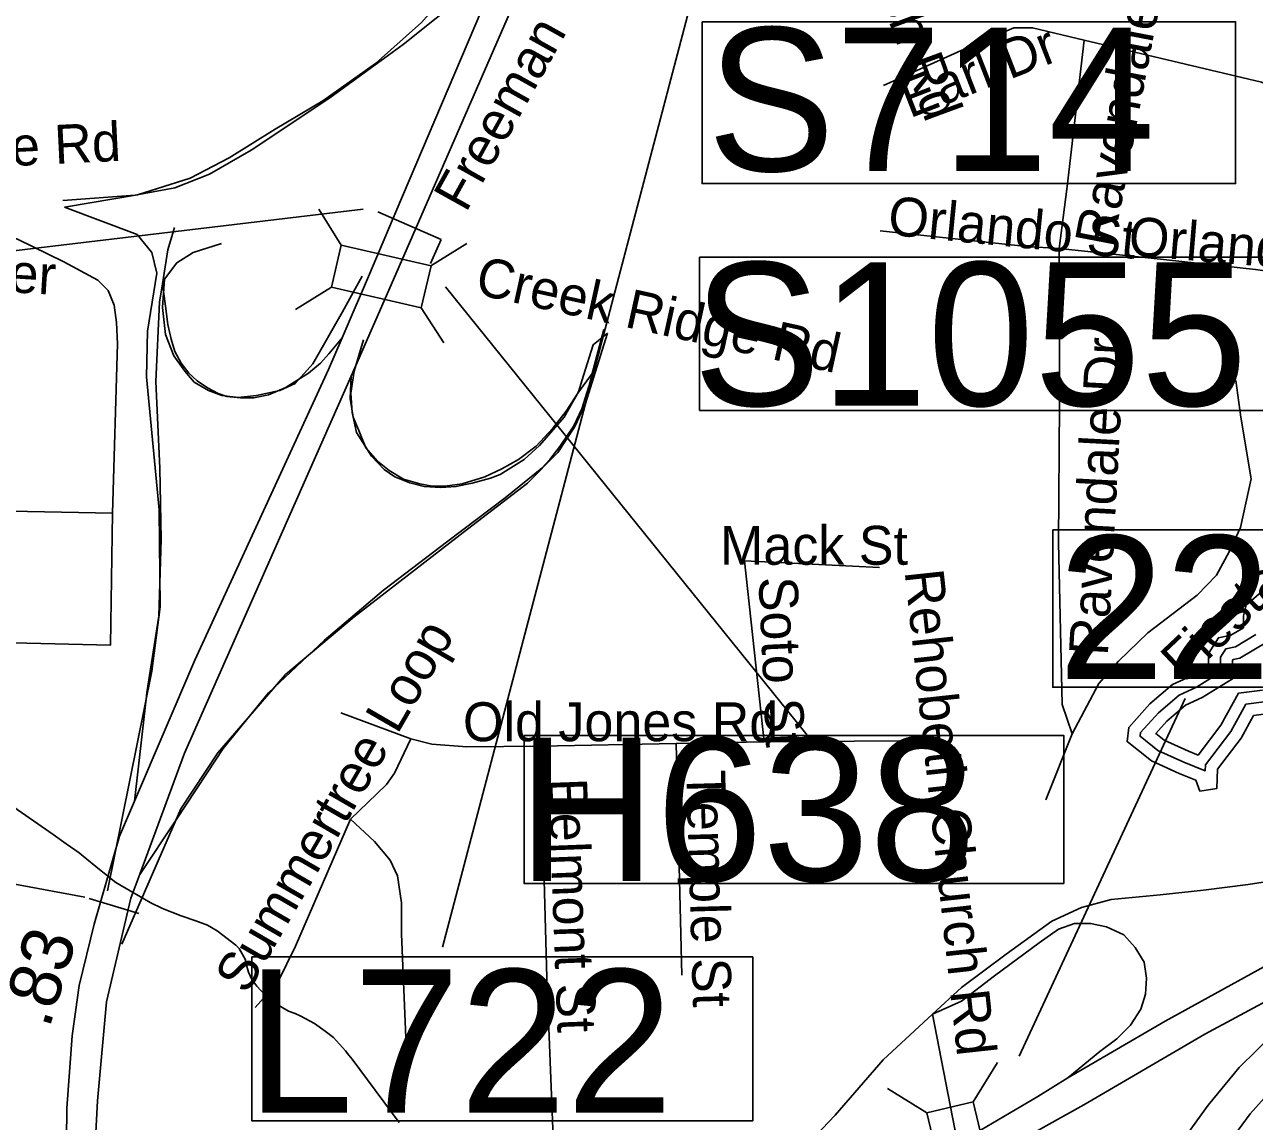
# Model space of a CAD drawing. Extents: x 1662474 to 1856135, y 779280 to 917889.
# Drawn here: x 1755580 to 1758582, y 828029 to 830706 of the extents above; entities that cross this region are included whole.
import ezdxf

# ---------------------------------------------------------------- set-up
doc = ezdxf.new("R2010")
doc.units = 0
for name, color, linetype in [('Exist Hydrographic Buffer Line', 7, 'Continuous'), ('Exist Hydrographic Misc Water Feature', 7, 'Continuous'), ('Exist Hydrographic Pond Over 1500 Sq Ft', 7, 'Continuous'), ('Exist Road Non-System Structure Non-Sys NCDOT Attributed CELL', 7, 'Continuous'), ('Exist Road Non-System Structure Non-Sys NCDOT Number Label', 7, 'Continuous'), ('Exist Road Non-System Type 51', 7, 'Continuous'), ('Exist Road Non-System Type 51 Label', 7, 'Continuous'), ('Exist Road Primary Interstate Divided Center Attributed', 7, 'Continuous'), ('Exist Road Primary Interstate Ramp 1 Lane Attributed', 7, 'Continuous'), ('Exist Road Primary Interstate Service Attributed', 7, 'Continuous'), ('Exist Road Primary Interstate Structure Cantilever Sign Number Label', 7, 'Continuous'), ('Exist Road Primary Interstate Structure Ovrhead Sign CELL', 7, 'Continuous'), ('Exist Road Primary US Divided Attributed', 7, 'Continuous'), ('Exist Road Primary US Structure Ovrhead Sign CELL', 7, 'Continuous'), ('Exist Road Primary US Structure Standard Bridge Number Label', 7, 'Continuous'), ('Exist Road Secondary Mileage Tenths English Label', 7, 'Continuous'), ('Exist Road Secondary Structure Cantilever Sign CELL', 7, 'Continuous'), ('Exist Road Secondary Structure Culvert Number Label', 7, 'Continuous'), ('Exist Road Secondary Structure Standard Bridge CELL', 7, 'Continuous'), ('Exist Road Secondary Structure Standard Bridge Number Label', 7, 'Continuous'), ('Exist Road Secondary Type 51 Label', 7, 'Continuous'), ('Exist Road Secondary Type 51 Undivided 4 Lane Attributed', 7, 'Continuous')]:
    doc.layers.add(name, color=color, linetype=linetype)

msp = doc.modelspace()

# ---------------------------------------------------------------- linework, layer by layer
at = {"layer": 'Exist Hydrographic Buffer Line'}
for points in [[(1758585.5, 829216.7), (1758535.8, 829186.9), (1758512.6, 829182.3), (1758499.6, 829161.6), (1758499.6, 829125), (1758440.8, 829088.6), (1758397.9, 829069.1), (1758347.5, 829026.1), (1758304, 828977.5), (1758303, 828968.7), (1758346.3, 828934.3), (1758409.8, 828905.5), (1758461.9, 828884.6), (1758462.5, 828898.7), (1758524.2, 828980.2), (1758561.1, 829046.7), (1758606, 829052.7)], [(1758614.5, 829200.3), (1758546.4, 829159.5), (1758530.5, 829156.3), (1758528.6, 829153.3), (1758528.6, 829108.8), (1758454.5, 829063), (1758413.6, 829044.4), (1758367.8, 829005.3), (1758341.1, 828975.5), (1758361.5, 828959.3), (1758421.2, 828932.1), (1758444.4, 828922.8), (1758499.8, 828996), (1758542.9, 829073.5), (1758601.4, 829081.3)]]:
    msp.add_lwpolyline(points, dxfattribs=at)
at = {"layer": 'Exist Hydrographic Misc Water Feature'}
msp.add_lwpolyline([(1755524.1, 828815.8), (1755649.4, 828728.7), (1755681.4, 828706.4), (1755713.1, 828684.2), (1755723, 828676.1), (1755762.8, 828643.8), (1755802.5, 828611.4), (1755872.3, 828570.8), (1755886.2, 828562.7), (1755916.1, 828548.4), (1755961.9, 828530.1), (1755974, 828526), (1755985.9, 828521.9), (1755997.8, 828517.8), (1756025.9, 828507.6), (1756049.6, 828493.4), (1756095.4, 828459), (1756103.4, 828450.9), (1756119.2, 828422.8), (1756121, 828412.7), (1756126.7, 828392.7), (1756134.7, 828374.6), (1756146.6, 828358.5), (1756156.5, 828348.4), (1756166.5, 828338.3), (1756184.4, 828322.2), (1756192.4, 828316.1), (1756224.1, 828297.8), (1756240.1, 828291.7), (1756254.1, 828285.6), (1756287.9, 828267.3), (1756313.7, 828249.1), (1756333.6, 828233), (1756363.4, 828200.8), (1756371.4, 828190.6), (1756379.2, 828180.6), (1756494, 828025.6)], dxfattribs=at)
at = {"layer": 'Exist Hydrographic Pond Over 1500 Sq Ft'}
msp.add_lwpolyline([(1758600.5, 829321.7), (1758561.6, 829288.9), (1758555.5, 829262.3), (1758555.5, 829233.7), (1758524.8, 829215.3), (1758494.1, 829209.2), (1758469.6, 829170.3), (1758469.6, 829141.7), (1758426.7, 829115.1), (1758381.7, 829094.7), (1758326.4, 829047.6), (1758275.3, 828990.4), (1758271.2, 828955.6), (1758330.5, 828908.6), (1758398, 828877.9), (1758438.9, 828861.5), (1758449.1, 828834.9), (1758490, 828841.1), (1758492.1, 828888.1), (1758549.4, 828963.8), (1758580, 829019), (1758610.7, 829023.1)], dxfattribs=at)
at = {"layer": 'Exist Road Non-System Structure Non-Sys NCDOT Attributed CELL'}
for p, q in [((1756297.8, 830255), (1756352.3, 830167.7)), ((1756571.8, 830116.6), (1756659, 830171.1)), ((1756241.4, 830010.6), (1756328.6, 830065.2)), ((1756548.2, 830014.5), (1756603.2, 829929.1))]:
    msp.add_line(p, q, dxfattribs=at)
msp.add_lwpolyline([(1756352.3, 830167.7), (1756571.9, 830117.1), (1756548.2, 830014.5), (1756328.6, 830065.2)], close=True, dxfattribs=at)
at = {"layer": 'Exist Road Non-System Structure Non-Sys NCDOT Number Label'}
msp.add_line((1756607.5, 830065.8), (1757521.1, 828933.1), dxfattribs=at)
msp.add_lwpolyline([(1756799.3, 828970.7), (1758116.4, 828970.7), (1758116.4, 828609.5), (1756799.3, 828609.5)], close=True, dxfattribs=at)
at = {"layer": 'Exist Road Non-System Type 51'}
for p, q in [((1758105.1, 830159.5), (1758105.9, 829780.2)), ((1755794.4, 829513), (1755545.4, 829518.5)), ((1756522.8, 828962.1), (1756352.1, 829025.7)), ((1757714.4, 828957.9), (1757385.2, 828955.4)), ((1758136.9, 828974.4), (1758073.1, 828813.6)), ((1757170, 828951.4), (1756839.6, 828944.5)), ((1757385.2, 828955.4), (1757170, 828951.4)), ((1757170, 828951.4), (1757184.6, 828385.8))]:
    msp.add_line(p, q, dxfattribs=at)
for points in [[(1755677.6, 830260.2), (1755855.1, 830290.4), (1755983.6, 830330.6), (1756078.9, 830380.8), (1756191.2, 830450.6), (1756307.6, 830519.4), (1756436.4, 830610.9), (1756548.8, 830710.7), (1756707.5, 830891.8), (1756782.6, 831032.2), (1756863.6, 831186.8), (1756956.6, 831371)], [(1758166.4, 830668.1), (1758040.4, 830698.1), (1757994.9, 830698.1), (1757889.9, 830652.9), (1757676.2, 830556.9)], [(1758166.4, 830668.1), (1758125.1, 830310.7), (1758105.1, 830159.5)], [(1759191.8, 829945.4), (1759142.4, 830005.7), (1758822.5, 830370.8), (1758703.9, 830498.1), (1758661.4, 830539.2), (1758598.9, 830565.5), (1758166.4, 830668.1)], [(1755781.9, 828591), (1755890.8, 829127.2), (1755911, 829284.2), (1755908.4, 829521.2), (1755877.1, 829846.4), (1755879.8, 829957.1), (1755902.9, 830099.4), (1755890.5, 830149.2), (1755854.2, 830193.1), (1755677.6, 830260.2)], [(1755794.4, 829513), (1755806.8, 829926.2), (1755804.1, 829978.4), (1755798.6, 830020.7), (1755783.9, 830056.6), (1755758.8, 830081.8), (1755675.2, 830126.7), (1755562.6, 830182.1), (1755502.6, 830199.1), (1754990.2, 830231.9)], [(1758105.1, 830159.5), (1758026.4, 830164.5), (1757668.4, 830202)], [(1756403.9, 830091.5), (1756355.6, 830004.9), (1756283.1, 829877.4), (1756240.6, 829830.1), (1756203.1, 829813), (1756145.9, 829800.4), (1756101, 829795.2), (1756060.9, 829800.2), (1756028.6, 829813), (1755993.6, 829833), (1755971.1, 829860), (1755943.8, 829897.2), (1755923.6, 829949.5), (1755916.2, 830014.9), (1755921.1, 830084.7), (1755951.1, 830124.6), (1755991.2, 830149.5), (1756060.4, 830171.6)], [(1758666.6, 829863.7), (1758683.9, 830079.4), (1758665, 830097), (1758584.9, 830108), (1758330.1, 830135.9), (1758105.1, 830159.5)], [(1755816.8, 828461.6), (1755961.6, 828791.2), (1756051.4, 828928), (1756216.8, 829119.4), (1756384.4, 829260), (1756660.9, 829473.9), (1756807.5, 829586.2), (1756881.9, 829661.1), (1756921.8, 829723), (1756948.2, 829778.4), (1757002.6, 829952.9)], [(1756406.8, 829936.1), (1756384.4, 829860.2), (1756376.4, 829805.9), (1756379.1, 829758.7), (1756390, 829710.2), (1756427, 829652.7), (1756457.9, 829620.1), (1756483.9, 829602.2), (1756520.6, 829587.6), (1756555.6, 829578.1), (1756596.2, 829575.5), (1756632.8, 829578.1), (1756672.1, 829586.2), (1756716.8, 829598.4), (1756741.1, 829607.8), (1756799.4, 829644.5), (1756837.1, 829678.4), (1756896.8, 829747.4), (1756931.9, 829809.4), (1756944.2, 829849), (1756967.4, 829924.4), (1757002.6, 829952.9)], [(1758536.6, 829836.7), (1758548.8, 829747.4), (1758574.1, 829597), (1758548.4, 829478.4), (1758520.4, 829418.6), (1758489.1, 829361.6), (1758441.9, 829312.8), (1758322.1, 829220.9), (1758250.4, 829152.2), (1758201.8, 829097.6), (1758136.9, 828974.4)], [(1758105.9, 829780.2), (1758104.1, 829441.7), (1758112.5, 829046.1), (1758136.9, 828974.4)], [(1755794.4, 829513), (1755789.1, 829190.8), (1755345.9, 829201.5), (1754574.2, 829228.8)], [(1757666.4, 829380.5), (1757336.9, 829396.5), (1757385.2, 828955.4)], [(1756522.8, 828962.1), (1756482.6, 828878.9), (1756463.4, 828850.6), (1756417.8, 828807.2), (1756375.5, 828766.1)], [(1756839.6, 828944.5), (1756659.5, 828943.2), (1756574.2, 828949), (1756522.8, 828962.1)], [(1756839.6, 828944.5), (1756854.8, 828378.9), (1756870.6, 827969.4), (1756877.2, 827901.7), (1756893.6, 827838.9), (1756985.1, 827671.9)], [(1760060.8, 828792.1), (1759702.2, 828797.4), (1759622.1, 828782.1), (1759550.2, 828755), (1759455.8, 828686), (1759277.1, 828566.9), (1759099.6, 828454), (1758915.4, 828340.6), (1758769.4, 828241.7), (1758660.8, 828146.9), (1758571.6, 828047.2), (1758483.4, 827927.8), (1758354, 827713.9), (1758297, 827634.4), (1758252.4, 827589.4), (1758202.2, 827536.7), (1758180.5, 827488.2), (1758171, 827445.1), (1758223.5, 827276.4), (1758220.6, 827250.6), (1758207.2, 827219.4), (1758180.2, 827193.7), (1758120.6, 827181.6)], [(1756375.5, 828766.1), (1756241.4, 828456.1), (1756198.1, 828368.2), (1756142.5, 828307)], [(1756375.5, 828766.1), (1756433.8, 828712.2), (1756472.1, 828665.9), (1756490.5, 828628.2), (1756499.9, 828561.9), (1756499.9, 828486), (1756510.9, 828213.9)]]:
    msp.add_lwpolyline(points, dxfattribs=at)
at = {"layer": 'Exist Road Primary Interstate Divided Center Attributed'}
for points in [[(1759492.4, 828966.5), (1759315.9, 828843.1), (1759041.4, 828663.7), (1758735.3, 828477.6), (1758364.4, 828273.4), (1758126.3, 828135.2)], [(1757877, 827906), (1758073.9, 828017.4), (1758165.5, 828069.2), (1758461.2, 828241.2), (1758730, 828386.2), (1758963.5, 828516.9), (1759049.1, 828567.6)], [(1758126.3, 828135.2), (1758053.3, 828089.5), (1757859.8, 827975.1)]]:
    msp.add_lwpolyline(points, dxfattribs=at)
at = {"layer": 'Exist Road Primary Interstate Ramp 1 Lane Attributed'}
msp.add_line((1756965.6, 829854.4), (1756993.9, 829961.8), dxfattribs=at)
for points in [[(1755673.3, 830276.4), (1755849.9, 830289.4), (1755946.9, 830307.3), (1756031.2, 830340.4), (1756133.3, 830399.1), (1756324.9, 830526.8), (1756503.6, 830656.9), (1756741.8, 830847.2)], [(1755916.2, 830072.7), (1755929.7, 830156.4), (1755945.6, 830210.4)], [(1755878.3, 829075.4), (1755907.8, 829262), (1755913.5, 829449.5), (1755909.7, 829623), (1755900.4, 829835), (1755909, 830028.2), (1755916.2, 830072.7)], [(1756217.2, 829820.3), (1756175, 829801.9), (1756139.1, 829794.4), (1756107.1, 829794.4), (1756073.1, 829798.2), (1756052.4, 829805.7), (1756025.9, 829818.9), (1756001.4, 829835.9), (1755980.7, 829854.7), (1755961.8, 829879.2), (1755946.7, 829907.5), (1755937.3, 829937.7), (1755929.7, 829973.5), (1755924.1, 830018.8), (1755916.2, 830072.7)], [(1756354.9, 829941.3), (1756322.1, 829901.9), (1756301.8, 829879.3), (1756273.1, 829854.7), (1756218.4, 829820.8), (1756217.2, 829820.3)], [(1756047.4, 828913), (1756064.6, 828939), (1756175.1, 829075), (1756311.1, 829202.4), (1756455.6, 829325.6), (1756612.9, 829444.6), (1756753.2, 829550.8), (1756842.5, 829623), (1756862.3, 829644.3), (1756886.5, 829675.9), (1756920.6, 829726.7), (1756940.2, 829767.5), (1756957.2, 829822.7), (1756965.6, 829854.4)], [(1756377.3, 829847.3), (1756374.5, 829793.1), (1756382.1, 829747.2), (1756395.5, 829714.8), (1756398.8, 829706.7)], [(1756398.8, 829706.7), (1756412.7, 829672.8), (1756441.3, 829640.3), (1756470, 829617.4), (1756504.4, 829596.4), (1756544.5, 829585), (1756575, 829579.3), (1756605.6, 829579.3), (1756647.6, 829585), (1756703, 829602.2), (1756745, 829621.3), (1756785.1, 829644.2), (1756829, 829676.6), (1756869.1, 829720.5), (1756901.6, 829762.5), (1756930.3, 829806.4), (1756965.6, 829854.4)], [(1755848.2, 828810.4), (1755877.6, 829066.5), (1755878.3, 829075.4)], [(1759492.4, 828966.5), (1759378.1, 828907.9), (1759286.1, 828849.3), (1759216.4, 828807.5), (1759104.9, 828757.3), (1758971, 828704.3), (1758876.3, 828673.6), (1758761.9, 828642.9), (1758656, 828620.6), (1758566.8, 828606.7), (1758458.1, 828592.7), (1758352.1, 828581.5), (1758232.3, 828570.4), (1758159.8, 828550.9), (1758087.3, 828517.4), (1757975.8, 828436.5), (1757867.1, 828355.6), (1757795.9, 828290.1)], [(1755860.9, 828631.5), (1755949.8, 828764.8), (1756047.4, 828913)], [(1757971.9, 827598.7), (1758039.9, 827602.5), (1758076.1, 827610.8), (1758118, 827624.8), (1758176.5, 827649.9), (1758204.4, 827680.6), (1758254.6, 827739.1), (1758313.1, 827828.4), (1758388.4, 827956.7), (1758469.2, 828068.3), (1758544.5, 828160.3), (1758670, 828283.1), (1758767.5, 828358.4), (1758923.6, 828458.8), (1759049.1, 828567.6)], [(1757795.9, 828290.1), (1757867.1, 828322.1), (1757947.9, 828383.5), (1758056.6, 828464.4), (1758104, 828497.9), (1758143, 828511.8), (1758182.1, 828511.8), (1758221.1, 828503.4), (1758262.9, 828483.9), (1758290.8, 828453.2), (1758313.1, 828417), (1758318.7, 828377.9), (1758315.9, 828338.9), (1758304.7, 828302.6), (1758279.7, 828263.6), (1758246.2, 828230.1), (1758204.4, 828199.4), (1758126.3, 828135.2)]]:
    msp.add_lwpolyline(points, dxfattribs=at)
at = {"layer": 'Exist Road Primary Interstate Service Attributed'}
msp.add_lwpolyline([(1757795.9, 828290.1), (1757675.9, 828178.5), (1757558.2, 828044.1), (1757478.4, 827960.1), (1757433.8, 827923.4), (1757350.2, 827868.1), (1757108.5, 827733.3), (1756918.8, 827627.6), (1756768.1, 827556.9), (1756646.3, 827502.3), (1756516, 827443.5), (1756423.5, 827401.4), (1756339.5, 827342.6), (1756280.6, 827296.4)], dxfattribs=at)
at = {"layer": 'Exist Road Primary Interstate Structure Cantilever Sign Number Label'}
msp.add_line((1756406.4, 830254.9), (1753325.4, 829890.4), dxfattribs=at)
at = {"layer": 'Exist Road Primary Interstate Structure Ovrhead Sign CELL'}
msp.add_lwpolyline([(1757227.5, 830138.1), (1758807.5, 830138.1), (1758807.5, 829763.9), (1757227.5, 829763.9)], close=True, dxfattribs=at)
at = {"layer": 'Exist Road Primary US Divided Attributed'}
for points in [[(1757175.8, 831871.4), (1756486.2, 830248.8), (1756422.1, 830096.9)], [(1756377.3, 829847.3), (1756480.6, 830083.4), (1757035.2, 831356.9)], [(1756422.1, 830096.9), (1756362.1, 829958), (1756354.9, 829941.3), (1756321.6, 829864.3), (1755995.3, 829154.4), (1755848.2, 828810.4), (1755811.6, 828725), (1755749.4, 828510.3), (1755712.7, 828360.4), (1755696.1, 828237.2), (1755682.7, 828060.7), (1755678.9, 827677.1), (1755677.8, 827579.2)], [(1755727.3, 827102.8), (1755738.7, 827542.2), (1755752.1, 827970.4), (1755757.6, 828078.4), (1755779.4, 828320.5), (1755839.4, 828573.6), (1755860.9, 828631.9), (1755970.3, 828927.8), (1756377.3, 829847.3)]]:
    msp.add_lwpolyline(points, dxfattribs=at)
at = {"layer": 'Exist Road Primary US Structure Ovrhead Sign CELL'}
msp.add_line((1755737.5, 828572.8), (1755858.4, 828535.8), dxfattribs=at)
at = {"layer": 'Exist Road Primary US Structure Standard Bridge Number Label'}
msp.add_line((1755726.8, 828575.9), (1753230, 829043), dxfattribs=at)
msp.add_lwpolyline([(1757233.5, 830712.7), (1758536.1, 830712.7), (1758536.1, 830317.8), (1757233.5, 830317.8)], close=True, dxfattribs=at)
at = {"layer": 'Exist Road Secondary Structure Cantilever Sign CELL'}
for q in [(1756442, 830249), (1756570.8, 830123)]:
    msp.add_line((1756596.4, 830181.1), q, dxfattribs=at)
at = {"layer": 'Exist Road Secondary Structure Culvert Number Label'}
msp.add_line((1757727.1, 832737), (1756599.7, 828454), dxfattribs=at)
msp.add_lwpolyline([(1756134.7, 828430.1), (1757357.5, 828430.1), (1757357.5, 828029.9), (1756134.7, 828029.9)], close=True, dxfattribs=at)
at = {"layer": 'Exist Road Secondary Structure Standard Bridge CELL'}
for p, q in [((1757954.6, 828172.6), (1757895.3, 828076.2)), ((1757686.3, 828108.6), (1757782.7, 828049.3))]:
    msp.add_line(p, q, dxfattribs=at)
msp.add_lwpolyline([(1757895.3, 828076.2), (1757952.8, 827835.1), (1757840.2, 827808.2), (1757782.7, 828049.3)], close=True, dxfattribs=at)
at = {"layer": 'Exist Road Secondary Structure Standard Bridge Number Label'}
msp.add_line((1758008.1, 828187.9), (1758412.7, 829061.1), dxfattribs=at)
msp.add_lwpolyline([(1758089.6, 829472.6), (1759018.6, 829472.6), (1759018.6, 829088.5), (1758089.6, 829088.5)], close=True, dxfattribs=at)
at = {"layer": 'Exist Road Secondary Type 51 Undivided 4 Lane Attributed'}
msp.add_lwpolyline([(1757795.9, 828290.1), (1757829, 828122.4), (1757851, 828010), (1757859.8, 827975.1)], dxfattribs=at)

# ---------------------------------------------------------------- texts
at = {"layer": 'Exist Road Non-System Structure Non-Sys NCDOT Number Label'}
msp.add_text('H638', height=350, dxfattribs=at).set_placement((1756783.2, 828615.6))
at = {"layer": 'Exist Road Non-System Type 51 Label'}
for s, rotation, p in [('Rehobeth Church Rd', 290.2075, (1757368.9, 831583.4)), ('Ravendale Dr', 79.1204, (1758236.4, 830159.3)), ('Earl Dr', 21.2495, (1757740.6, 830476.5)), ('Creek Ridge Rd', 2.8099, (1754914, 830329.2)), ('Orlando St', 354.3999, (1757684.7, 830193.2)), ('Orlando St', 355.2061, (1758272.3, 830143.1)), ('Jonah Ter', 356.5168, (1755082.7, 830080.8)), ('Creek Ridge Rd', 347.6126, (1756676.3, 830048.7)), ('Ravendale Dr', 86.9352, (1758224, 829163.9)), ('Fiesta Dr', 43.2731, (1758409.9, 829099)), ('Soto St', 272.6148, (1757371.4, 829356.3)), ('Rehobeth Church Rd', 276.1989, (1757727.9, 829371.4)), ('Summertree Loop', 59.9452, (1756122, 828335.8)), ('Temple St', 271.6709, (1757194.9, 828885)), ('Belmont St', 272.1619, (1756857.6, 828865.1))]:
    msp.add_text(s, height=95, rotation=rotation, dxfattribs=at).set_placement(p)
for s, p in [('Mack St', (1757277.4, 829387.3)), ('Old Jones Rd', (1756649.9, 828956.6))]:
    msp.add_text(s, height=95, dxfattribs=at).set_placement(p)
at = {"layer": 'Exist Road Primary Interstate Structure Ovrhead Sign CELL'}
msp.add_text('S1055', height=350, dxfattribs=at).set_placement((1757211.4, 829775.5))
at = {"layer": 'Exist Road Primary US Structure Standard Bridge Number Label'}
msp.add_text('S714', height=350, dxfattribs=at).set_placement((1757246, 830348.4))
at = {"layer": 'Exist Road Secondary Mileage Tenths English Label'}
msp.add_text('.83', height=125, rotation=72.9897, dxfattribs=at).set_placement((1755639.7, 828252.9))
at = {"layer": 'Exist Road Secondary Structure Culvert Number Label'}
msp.add_text('L722', height=350, dxfattribs=at).set_placement((1756121.7, 828049.7))
at = {"layer": 'Exist Road Secondary Structure Standard Bridge Number Label'}
msp.add_text('225', height=350, dxfattribs=at).set_placement((1758102.2, 829108.3))
at = {"layer": 'Exist Road Secondary Type 51 Label'}
msp.add_text('Freeman Mill Rd', height=95, rotation=60.8664, dxfattribs=at).set_placement((1756657.2, 830244.7))

doc.saveas('drawing.dxf')
